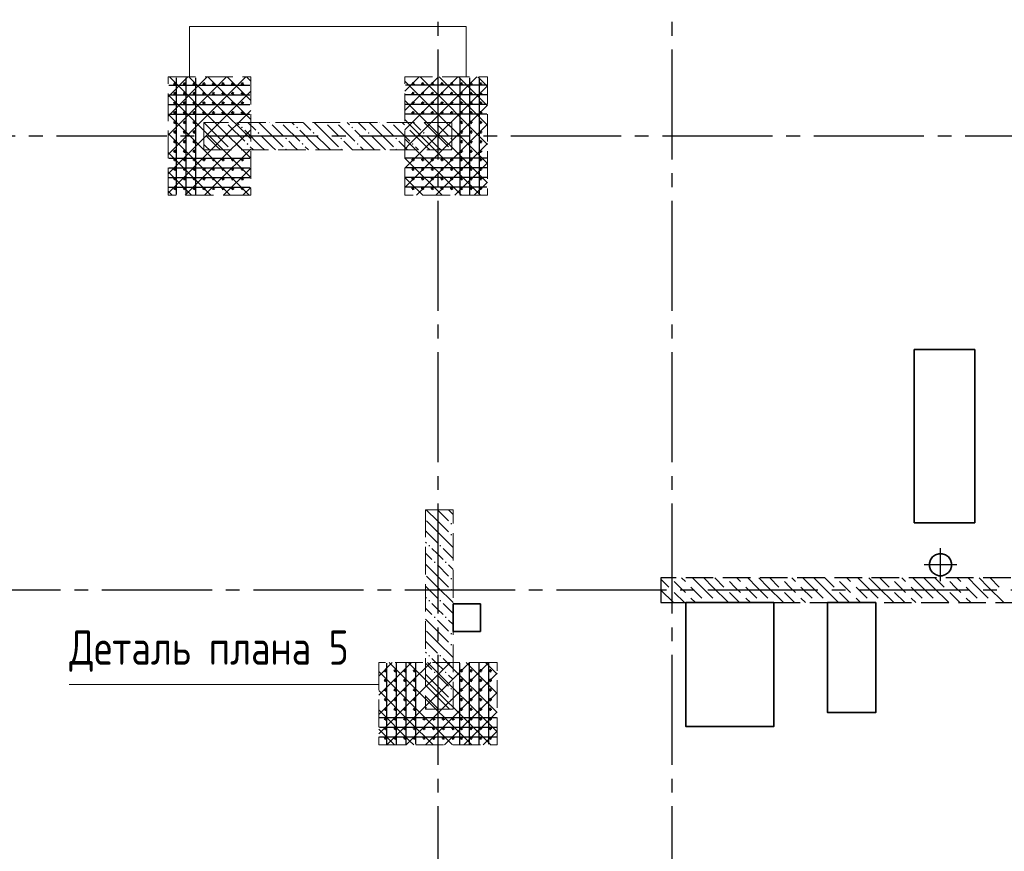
# Model space of a CAD drawing. Header units: millimetres. Extents: x 40580 to 1930067, y -240640 to 81020.
# Tile 323 of 656: x 969577 to 976728, y -209819 to -203775. Entities that reach past the tile are written whole.
import ezdxf

# ---------------------------------------------------------------- set-up
doc = ezdxf.new("R2010")
doc.units = ezdxf.units.MM
for name, pattern in [('______2', [270, 200, -70]), ('______5', [1100, 800, -100, 100, -100]), ('CENTER', [2, 1.25, -0.25, 0.25, -0.25])]:
    doc.linetypes.add(name, pattern=pattern)
for name, color, linetype, lineweight in [('Standard', 7, 'Continuous', 25), ('Вспомогательная арматура', 52, 'Continuous', 25), ('ЖБ Перекрытие верхний уровень', 7, 'Continuous', 35), ('ОСИ', 7, 'CENTER', 15), ('Примечания', 7, 'Continuous', 13)]:
    doc.layers.add(name, color=color, linetype=linetype, lineweight=lineweight)
doc.layers.add('ЖБ Пилон', color=7, linetype='______2', lineweight=13, true_color=0xa0a0a0)
doc.layers.add('ЖБ Стена верхний уровень', color=7, linetype='______2', true_color=0x656565)
doc.styles.add('GOST 2.304', font='isocpeur.ttf', dxfattribs={"width": 0.8})

msp = doc.modelspace()

# ---------------------------------------------------------------- hatches: boundary and pattern name
at = {"layer": 'ЖБ Пилон', "linetype": 'Continuous', "lineweight": -3, "transparency": 33554687}
for points in [[(970994.8, -204521.7), (970991.4, -204525.1), (970988.1, -204521.7)], [(971074.8, -204521.7), (971071.4, -204525.1), (971068.1, -204521.7)], [(971184.9, -204558.5), (971191.4, -204552), (971197.9, -204558.5), (971191.4, -204565)], [(971394.8, -204521.7), (971391.4, -204525.1), (971388.1, -204521.7)], [(971474.8, -204521.7), (971471.4, -204525.1), (971468.1, -204521.7)], [(971584.9, -204558.5), (971591.4, -204552), (971597.9, -204558.5), (971591.4, -204565)], [(971794.8, -204521.7), (971791.4, -204525.1), (971788.1, -204521.7)], [(971874.8, -204521.7), (971871.4, -204525.1), (971868.1, -204521.7)], [(971984.9, -204558.5), (971991.4, -204552), (971997.9, -204558.5), (971991.4, -204565)], [(972194.8, -204521.7), (972191.4, -204525.1), (972188.1, -204521.7)], [(972274.8, -204521.7), (972271.4, -204525.1), (972268.1, -204521.7)], [(972384.9, -204558.5), (972391.4, -204552), (972397.9, -204558.5), (972391.4, -204565)], [(972594.8, -204521.7), (972591.4, -204525.1), (972588.1, -204521.7)], [(972674.8, -204521.7), (972671.4, -204525.1), (972668.1, -204521.7)], [(970914.5, -204595.1), (970917.9, -204598.5), (970914.5, -204602)], [(971104.9, -204638.6), (971111.4, -204632), (971117.9, -204638.6), (971111.4, -204645)], [(971304.9, -204598.5), (971311.4, -204592), (971317.9, -204598.5), (971311.4, -204605.1)], [(971504.9, -204638.6), (971511.4, -204632), (971517.9, -204638.6), (971511.4, -204645)], [(971704.9, -204598.5), (971711.4, -204592), (971717.9, -204598.5), (971711.4, -204605.1)], [(971904.9, -204638.6), (971911.4, -204632), (971917.9, -204638.6), (971911.4, -204645)], [(972104.9, -204598.5), (972111.4, -204592), (972117.9, -204598.5), (972111.4, -204605.1)], [(972304.9, -204638.6), (972311.4, -204632), (972317.9, -204638.6), (972311.4, -204645)], [(972504.9, -204598.5), (972511.4, -204592), (972517.9, -204598.5), (972511.4, -204605.1)], [(972704.9, -204638.6), (972711.4, -204632), (972714.5, -204635.1), (972714.5, -204642), (972711.4, -204645)], [(971104.9, -204718.5), (971111.4, -204712), (971117.9, -204718.5), (971114.8, -204721.7), (971108.1, -204721.7)], [(971224.9, -204678.5), (971231.4, -204672), (971237.9, -204678.5), (971231.4, -204685)], [(971504.9, -204718.5), (971511.4, -204712), (971517.9, -204718.5), (971514.8, -204721.7), (971508.1, -204721.7)], [(971624.9, -204678.5), (971631.4, -204672), (971637.9, -204678.5), (971631.4, -204685)], [(971904.9, -204718.5), (971911.4, -204712), (971917.9, -204718.5), (971914.8, -204721.7), (971908.1, -204721.7)], [(972024.9, -204678.5), (972031.4, -204672), (972037.9, -204678.5), (972031.4, -204685)], [(972304.9, -204718.5), (972311.4, -204712), (972317.9, -204718.5), (972314.8, -204721.7), (972308.1, -204721.7)], [(972424.9, -204678.5), (972431.4, -204672), (972437.9, -204678.5), (972431.4, -204685)], [(972704.9, -204718.5), (972711.4, -204712), (972714.5, -204715.1), (972714.5, -204721.7), (972708.1, -204721.7)], [(972704.9, -207438.5), (972711.4, -207432), (972717.9, -207438.5), (972711.4, -207445)], [(972704.9, -207518.6), (972711.4, -207512), (972717.9, -207518.6), (972711.4, -207525.1)], [(972544.9, -207598.5), (972551.4, -207592), (972557.9, -207598.5), (972551.4, -207605.1)], [(972624.9, -207598.5), (972631.4, -207592), (972637.9, -207598.5), (972631.4, -207605.1)], [(972584.9, -207718.6), (972591.4, -207712), (972597.9, -207718.6), (972591.4, -207725.1)], [(972664.9, -207718.6), (972671.4, -207712), (972677.9, -207718.6), (972671.4, -207725.1)], [(972704.9, -207838.5), (972711.4, -207832), (972717.9, -207838.5), (972711.4, -207845)], [(972704.9, -207918.6), (972711.4, -207912), (972717.9, -207918.6), (972711.4, -207925.1)], [(972544.9, -207998.5), (972551.4, -207992), (972557.9, -207998.5), (972551.4, -208005.1)], [(972624.9, -207998.5), (972631.4, -207992), (972637.9, -207998.5), (972631.4, -208005.1)], [(972584.9, -208118.6), (972591.4, -208112), (972597.9, -208118.6), (972591.4, -208125.1)], [(972664.9, -208118.6), (972671.4, -208112), (972677.9, -208118.6), (972671.4, -208125.1)], [(972704.9, -208238.5), (972711.4, -208232), (972717.9, -208238.5), (972711.4, -208245)], [(972704.9, -208318.6), (972711.4, -208312), (972717.9, -208318.6), (972711.4, -208325.1)], [(972544.9, -208398.5), (972551.4, -208392), (972557.9, -208398.5), (972551.4, -208405.1)], [(972624.9, -208398.5), (972631.4, -208392), (972637.9, -208398.5), (972631.4, -208405.1)], [(972584.9, -208518.6), (972591.4, -208512), (972597.9, -208518.6), (972591.4, -208525.1)], [(972664.9, -208518.6), (972671.4, -208512), (972677.9, -208518.6), (972671.4, -208525.1)], [(972704.9, -208638.5), (972711.4, -208632), (972717.9, -208638.5), (972711.4, -208645)], [(972704.9, -208718.6), (972711.4, -208712), (972717.9, -208718.6), (972711.4, -208725.1)]]:
    msp.add_hatch(color=7, dxfattribs=at).paths.add_polyline_path(points, flags=16)

# ---------------------------------------------------------------- linework, layer by layer
at = {"color": 7, "linetype": 'Continuous', "lineweight": 50, "transparency": 33554687}
for centre in [(970704.5, -204241.7), (970774.5, -204241.7), (970844.5, -204241.7), (970914.5, -204241.7), (970984.5, -204241.7), (971054.5, -204241.7), (971124.5, -204241.7), (971194.5, -204241.7), (972434.5, -204241.7), (972504.5, -204241.7), (972574.5, -204241.7), (972644.5, -204241.7), (972714.5, -204241.7), (972784.5, -204241.7), (972854.5, -204241.7), (972924.5, -204241.7), (970704.5, -204311.7), (970774.5, -204311.7), (970844.5, -204311.7), (970914.5, -204311.7), (970984.5, -204311.7), (971054.5, -204311.7), (971124.5, -204311.7), (971194.5, -204311.7), (972434.5, -204311.7), (972504.5, -204311.7), (972574.5, -204311.7), (972644.5, -204311.7), (972714.5, -204311.7), (972784.5, -204311.7), (972854.5, -204311.7), (972924.5, -204311.7), (970704.5, -204381.7), (970704.5, -204451.7), (970774.5, -204381.7), (970774.5, -204451.7), (970844.5, -204381.7), (970844.5, -204451.7), (970914.5, -204381.7), (970914.5, -204451.7), (970984.5, -204381.7), (970984.5, -204451.7), (971054.5, -204381.7), (971054.5, -204451.7), (971124.5, -204381.7), (971124.5, -204451.7), (971194.5, -204381.7), (971194.5, -204451.7), (972434.5, -204381.7), (972434.5, -204451.7), (972504.5, -204381.7), (972504.5, -204451.7), (972574.5, -204381.7), (972574.5, -204451.7), (972644.5, -204381.7), (972644.5, -204451.7), (972714.5, -204381.7), (972714.5, -204451.7), (972784.5, -204381.7), (972784.5, -204451.7), (972854.5, -204381.7), (972854.5, -204451.7), (972924.5, -204381.7), (972924.5, -204451.7), (970704.5, -204521.7), (970774.5, -204521.7), (970844.5, -204521.7), (972784.5, -204521.7), (972854.5, -204521.7), (972924.5, -204521.7), (970704.5, -204591.7), (970774.5, -204591.7), (970844.5, -204591.7), (972784.5, -204591.7), (972854.5, -204591.7), (972924.5, -204591.7), (970704.5, -204661.7), (970774.5, -204661.7), (970844.5, -204661.7), (972784.5, -204661.7), (972854.5, -204661.7), (972924.5, -204661.7), (970704.5, -204731.7), (970774.5, -204731.7), (970844.5, -204731.7), (972784.5, -204731.7), (972854.5, -204731.7), (972924.5, -204731.7), (970704.5, -204791.7), (970774.5, -204791.7), (970844.5, -204791.7), (970914.5, -204791.7), (970984.5, -204791.7), (971054.5, -204791.7), (971124.5, -204791.7), (971194.5, -204791.7), (972434.5, -204791.7), (972504.5, -204791.7), (972574.5, -204791.7), (972644.5, -204791.7), (972714.5, -204791.7), (972784.5, -204791.7), (972854.5, -204791.7), (972924.5, -204791.7), (970704.5, -204861.7), (970774.5, -204861.7), (970844.5, -204861.7), (970914.5, -204861.7), (970984.5, -204861.7), (971054.5, -204861.7), (971124.5, -204861.7), (971194.5, -204861.7), (972434.5, -204861.7), (972504.5, -204861.7), (972574.5, -204861.7), (972644.5, -204861.7), (972714.5, -204861.7), (972784.5, -204861.7), (972854.5, -204861.7), (972924.5, -204861.7), (970704.5, -204931.7), (970774.5, -204931.7), (970844.5, -204931.7), (970914.5, -204931.7), (970984.5, -204931.7), (971054.5, -204931.7), (971124.5, -204931.7), (971194.5, -204931.7), (972434.5, -204931.7), (972504.5, -204931.7), (972574.5, -204931.7), (972644.5, -204931.7), (972714.5, -204931.7), (972784.5, -204931.7), (972854.5, -204931.7), (972924.5, -204931.7), (970704.5, -205001.7), (970774.5, -205001.7), (970844.5, -205001.7), (970914.5, -205001.7), (970984.5, -205001.7), (971054.5, -205001.7), (971124.5, -205001.7), (971194.5, -205001.7), (972434.5, -205001.7), (972504.5, -205001.7), (972574.5, -205001.7), (972644.5, -205001.7), (972714.5, -205001.7), (972784.5, -205001.7), (972854.5, -205001.7), (972924.5, -205001.7), (972234.5, -208506.7), (972304.5, -208506.7), (972374.5, -208506.7), (972444.5, -208506.7), (972784.5, -208506.7), (972854.5, -208506.7), (972924.5, -208506.7), (972994.5, -208506.7), (972234.5, -208576.7), (972304.5, -208576.7), (972374.5, -208576.7), (972444.5, -208576.7), (972784.5, -208576.7), (972854.5, -208576.7), (972924.5, -208576.7), (972994.5, -208576.7), (972234.5, -208646.7), (972304.5, -208646.7), (972374.5, -208646.7), (972444.5, -208646.7), (972784.5, -208646.7), (972854.5, -208646.7), (972924.5, -208646.7), (972994.5, -208646.7), (972234.5, -208716.7), (972304.5, -208716.7), (972374.5, -208716.7), (972444.5, -208716.7), (972784.5, -208716.7), (972854.5, -208716.7), (972924.5, -208716.7), (972994.5, -208716.7), (972234.5, -208786.7), (972304.5, -208786.7), (972374.5, -208786.7), (972444.5, -208786.7), (972784.5, -208786.7), (972854.5, -208786.7), (972924.5, -208786.7), (972994.5, -208786.7), (972234.5, -208856.7), (972304.5, -208856.7), (972374.5, -208856.7), (972444.5, -208856.7), (972514.5, -208856.7), (972584.5, -208856.7), (972654.5, -208856.7), (972724.5, -208856.7), (972784.5, -208856.7), (972854.5, -208856.7), (972924.5, -208856.7), (972994.5, -208856.7), (972234.5, -208926.7), (972304.5, -208926.7), (972374.5, -208926.7), (972444.5, -208926.7), (972514.5, -208926.7), (972584.5, -208926.7), (972654.5, -208926.7), (972724.5, -208926.7), (972784.5, -208926.7), (972854.5, -208926.7), (972924.5, -208926.7), (972994.5, -208926.7), (972234.5, -208996.7), (972304.5, -208996.7), (972374.5, -208996.7), (972444.5, -208996.7), (972514.5, -208996.7), (972584.5, -208996.7), (972654.5, -208996.7), (972724.5, -208996.7), (972784.5, -208996.7), (972854.5, -208996.7), (972924.5, -208996.7), (972994.5, -208996.7)]:
    msp.add_circle(centre, 5, dxfattribs=at)
at = {"layer": 'Standard', "color": 8, "linetype": '______5', "lineweight": -3, "transparency": 33554687}
for p, q in [((976264.5, -207856.2), (976264.5, -207617.2)), ((976384, -207736.7), (976145, -207736.7))]:
    msp.add_line(p, q, dxfattribs=at)
at = {"layer": 'Вспомогательная арматура', "color": 7, "linetype": 'Continuous', "lineweight": 25, "transparency": 33554687}
for p, q in [((970714.5, -204196.7), (970714.5, -205046.7)), ((970784.5, -204196.7), (970784.5, -205046.7)), ((970854.5, -204196.7), (970854.5, -205046.7)), ((972774.5, -204196.7), (972774.5, -205046.7)), ((972844.5, -204196.7), (972844.5, -205046.7)), ((972914.5, -204196.7), (972914.5, -205046.7)), ((970659.5, -204251.7), (971249.5, -204251.7)), ((972969.5, -204251.7), (972379.5, -204251.7)), ((970659.5, -204321.7), (971249.5, -204321.7)), ((972969.5, -204321.7), (972379.5, -204321.7)), ((970659.5, -204391.7), (971249.5, -204391.7)), ((972969.5, -204391.7), (972379.5, -204391.7)), ((970659.5, -204461.7), (971249.5, -204461.7)), ((972969.5, -204461.7), (972379.5, -204461.7)), ((970659.5, -204781.7), (971249.5, -204781.7)), ((972969.5, -204781.7), (972379.5, -204781.7)), ((970659.5, -204851.7), (971249.5, -204851.7)), ((972969.5, -204851.7), (972379.5, -204851.7)), ((970659.5, -204921.7), (971249.5, -204921.7)), ((972969.5, -204921.7), (972379.5, -204921.7)), ((970659.5, -204991.7), (971249.5, -204991.7)), ((972969.5, -204991.7), (972379.5, -204991.7)), ((972244.5, -209041.7), (972244.5, -208451.7)), ((972314.5, -209041.7), (972314.5, -208451.7)), ((972384.5, -209041.7), (972384.5, -208451.7)), ((972454.5, -209041.7), (972454.5, -208451.7)), ((972774.5, -209041.7), (972774.5, -208451.7)), ((972844.5, -209041.7), (972844.5, -208451.7)), ((972914.5, -209041.7), (972914.5, -208451.7)), ((972984.5, -209041.7), (972984.5, -208451.7)), ((972189.5, -208846.7), (973039.5, -208846.7)), ((972189.5, -208916.7), (973039.5, -208916.7)), ((972189.5, -208986.7), (973039.5, -208986.7))]:
    msp.add_line(p, q, dxfattribs=at)
at = {"layer": 'ЖБ Перекрытие верхний уровень', "transparency": 33554687}
for p, q in [((976514.5, -206171.9), (976074.5, -206171.9)), ((976074.5, -206171.9), (976074.5, -207431.9)), ((976514.5, -207431.9), (976514.5, -206171.9)), ((976074.5, -207431.9), (976414.5, -207431.9)), ((976414.5, -207431.9), (976514.5, -207431.9)), ((976227.9, -207664.8), (976207.5, -207679.7)), ((976251.9, -207657), (976227.9, -207664.8)), ((976277.1, -207657), (976251.9, -207657)), ((976301.1, -207664.8), (976277.1, -207657)), ((976321.5, -207679.7), (976301.1, -207664.8)), ((976192.6, -207700.1), (976184.8, -207724.1)), ((976184.8, -207724.1), (976184.8, -207749.3)), ((976207.5, -207679.7), (976192.6, -207700.1)), ((976336.4, -207700.1), (976321.5, -207679.7)), ((976344.2, -207724.1), (976336.4, -207700.1)), ((976344.2, -207749.3), (976344.2, -207724.1)), ((976184.8, -207749.3), (976192.6, -207773.3)), ((976192.6, -207773.3), (976207.5, -207793.7)), ((976207.5, -207793.7), (976227.9, -207808.6)), ((976301.1, -207808.6), (976321.5, -207793.7)), ((976321.5, -207793.7), (976336.4, -207773.3)), ((976336.4, -207773.3), (976344.2, -207749.3)), ((976227.9, -207808.6), (976251.9, -207816.4)), ((976251.9, -207816.4), (976277.1, -207816.4)), ((976277.1, -207816.4), (976301.1, -207808.6)), ((972924.5, -208021.7), (972724.5, -208021.7)), ((972724.5, -208021.7), (972724.5, -208221.7)), ((972924.5, -208221.7), (972924.5, -208021.7)), ((972724.5, -208221.7), (972924.5, -208221.7))]:
    msp.add_line(p, q, dxfattribs=at)
msp.add_lwpolyline([(975054.5, -208011.7), (974414.5, -208011.7), (974414.5, -208911.7), (975054.5, -208911.7)], close=True, dxfattribs=at)
at = {"layer": 'ЖБ Перекрытие верхний уровень', "transparency": 33554687, "extrusion": (0, 0, -1)}
msp.add_lwpolyline([(-975794.5, -208011.7), (-975794.5, -208811.7), (-975444.5, -208811.7), (-975444.5, -208011.7)], close=True, dxfattribs=at)
at = {"layer": 'ЖБ Пилон', "color": 253, "linetype": '______2', "lineweight": 13, "true_color": 0xa0a0a0, "transparency": 33554687}
for p, q in [((972714.5, -204521.7), (970914.5, -204521.7)), ((970914.5, -204521.7), (970914.5, -204721.7)), ((972714.5, -204721.7), (972714.5, -204521.7)), ((970914.5, -204721.7), (972714.5, -204721.7)), ((972524.5, -207336.7), (972524.5, -208786.7)), ((972724.5, -207336.7), (972524.5, -207336.7)), ((972724.5, -208786.7), (972724.5, -207336.7)), ((972524.5, -208786.7), (972724.5, -208786.7))]:
    msp.add_line(p, q, dxfattribs=at)
at = {"layer": 'ЖБ Пилон', "color": 9, "linetype": 'Continuous', "lineweight": -3, "true_color": 0xc7c7c7, "transparency": 33554687}
for p, q in [((971011.4, -204618.5), (970914.6, -204521.7)), ((971011.4, -204538.6), (971091.4, -204618.5)), ((971091.4, -204538.6), (971211.4, -204658.5)), ((971154.6, -204521.7), (971171.4, -204538.6)), ((971331.4, -204698.5), (971211.4, -204578.5)), ((971234.6, -204521.7), (971291.4, -204578.5)), ((971411.4, -204618.5), (971314.6, -204521.7)), ((971411.4, -204538.6), (971491.4, -204618.5)), ((971491.4, -204538.6), (971611.4, -204658.5)), ((971554.6, -204521.7), (971571.4, -204538.6)), ((971731.4, -204698.5), (971611.4, -204578.5)), ((971634.6, -204521.7), (971691.4, -204578.5)), ((971811.4, -204618.5), (971714.6, -204521.7)), ((971811.4, -204538.6), (971891.4, -204618.5)), ((971891.4, -204538.6), (972011.4, -204658.5)), ((971954.6, -204521.7), (971971.4, -204538.6)), ((972131.4, -204698.5), (972011.4, -204578.5)), ((972034.6, -204521.7), (972091.4, -204578.5)), ((972211.4, -204618.5), (972114.6, -204521.7)), ((972211.4, -204538.6), (972291.4, -204618.5)), ((972291.4, -204538.6), (972411.4, -204658.5)), ((972354.6, -204521.7), (972371.4, -204538.6)), ((972531.4, -204698.5), (972411.4, -204578.5)), ((972434.6, -204521.7), (972491.4, -204578.5)), ((972611.4, -204618.5), (972514.6, -204521.7)), ((972611.4, -204538.6), (972691.4, -204618.5)), ((972691.4, -204538.6), (972714.5, -204561.6)), ((970931.4, -204618.5), (971011.4, -204698.5)), ((971011.4, -204618.5), (971091.4, -204698.5)), ((971171.4, -204698.5), (971131.4, -204658.5)), ((971331.4, -204618.5), (971411.4, -204698.5)), ((971411.4, -204618.5), (971491.4, -204698.5)), ((971571.4, -204698.5), (971531.4, -204658.5)), ((971731.4, -204618.5), (971811.4, -204698.5)), ((971811.4, -204618.5), (971891.4, -204698.5)), ((971971.4, -204698.5), (971931.4, -204658.5)), ((972131.4, -204618.5), (972211.4, -204698.5)), ((972211.4, -204618.5), (972291.4, -204698.5)), ((972371.4, -204698.5), (972331.4, -204658.5)), ((972531.4, -204618.5), (972611.4, -204698.5)), ((972611.4, -204618.5), (972691.4, -204698.5)), ((970931.4, -204698.5), (970914.5, -204681.6)), ((970931.4, -204698.5), (970954.6, -204721.7)), ((971011.4, -204698.5), (971034.6, -204721.7)), ((971194.6, -204721.7), (971171.4, -204698.5)), ((971251.4, -204698.5), (971274.6, -204721.7)), ((971331.4, -204698.5), (971354.6, -204721.7)), ((971411.4, -204698.5), (971434.6, -204721.7)), ((971594.6, -204721.7), (971571.4, -204698.5)), ((971651.4, -204698.5), (971674.6, -204721.7)), ((971731.4, -204698.5), (971754.6, -204721.7)), ((971811.4, -204698.5), (971834.6, -204721.7)), ((971994.6, -204721.7), (971971.4, -204698.5)), ((972051.4, -204698.5), (972074.6, -204721.7)), ((972131.4, -204698.5), (972154.6, -204721.7)), ((972211.4, -204698.5), (972234.6, -204721.7)), ((972394.6, -204721.7), (972371.4, -204698.5)), ((972451.4, -204698.5), (972474.6, -204721.7)), ((972531.4, -204698.5), (972554.6, -204721.7)), ((972611.4, -204698.5), (972634.6, -204721.7)), ((972611.4, -207418.6), (972529.6, -207336.7)), ((972611.4, -207338.5), (972691.4, -207418.6)), ((972691.4, -207338.5), (972724.5, -207371.6)), ((972531.4, -207418.6), (972611.4, -207498.5)), ((972611.4, -207418.6), (972691.4, -207498.5)), ((972531.4, -207498.5), (972524.5, -207491.6)), ((972531.4, -207498.5), (972611.4, -207578.5)), ((972611.4, -207498.5), (972724.5, -207611.6)), ((972524.5, -207571.6), (972531.4, -207578.5)), ((972524.5, -207651.6), (972571.4, -207698.5)), ((972611.4, -207658.5), (972571.4, -207618.6)), ((972651.4, -207698.5), (972611.4, -207658.5)), ((972651.4, -207618.6), (972724.5, -207691.6)), ((972611.4, -207818.6), (972524.5, -207731.6)), ((972611.4, -207738.5), (972691.4, -207818.6)), ((972691.4, -207738.5), (972724.5, -207771.6)), ((972531.4, -207818.6), (972611.4, -207898.5)), ((972611.4, -207818.6), (972691.4, -207898.5)), ((972531.4, -207898.5), (972524.5, -207891.6)), ((972531.4, -207898.5), (972611.4, -207978.5)), ((972611.4, -207898.5), (972724.5, -208011.6)), ((972524.5, -207971.6), (972531.4, -207978.5)), ((972611.4, -208058.5), (972571.4, -208018.6)), ((972651.4, -208018.6), (972724.5, -208091.6)), ((972524.5, -208051.6), (972571.4, -208098.5)), ((972651.4, -208098.5), (972611.4, -208058.5)), ((972611.4, -208218.6), (972524.5, -208131.6)), ((972611.4, -208138.5), (972691.4, -208218.6)), ((972691.4, -208138.5), (972724.5, -208171.6)), ((972531.4, -208218.6), (972611.4, -208298.5)), ((972611.4, -208218.6), (972691.4, -208298.5)), ((972531.4, -208298.5), (972524.5, -208291.6)), ((972531.4, -208298.5), (972611.4, -208378.5)), ((972611.4, -208298.5), (972724.5, -208411.6)), ((972524.5, -208371.6), (972531.4, -208378.5)), ((972524.5, -208451.6), (972571.4, -208498.5)), ((972611.4, -208458.5), (972571.4, -208418.6)), ((972651.4, -208418.6), (972724.5, -208491.6)), ((972651.4, -208498.5), (972611.4, -208458.5)), ((972611.4, -208618.6), (972524.5, -208531.6)), ((972611.4, -208538.5), (972691.4, -208618.6)), ((972691.4, -208538.5), (972724.5, -208571.6)), ((972531.4, -208618.6), (972611.4, -208698.5)), ((972611.4, -208618.6), (972691.4, -208698.5)), ((972531.4, -208698.5), (972524.5, -208691.6)), ((972531.4, -208698.5), (972611.4, -208778.5)), ((972611.4, -208698.5), (972699.6, -208786.7)), ((972524.5, -208771.6), (972531.4, -208778.5))]:
    msp.add_line(p, q, dxfattribs=at)
at = {"layer": 'ЖБ Стена верхний уровень', "color": 251, "linetype": '______2', "lineweight": -3, "true_color": 0x656565, "transparency": 33554687}
for p, q in [((980014.5, -207831.7), (974234.5, -207831.7)), ((974234.5, -207831.7), (974234.5, -208011.7)), ((974234.5, -208011.7), (980014.5, -208011.7))]:
    msp.add_line(p, q, dxfattribs=at)
at = {"layer": 'ЖБ Стена верхний уровень', "color": 9, "linetype": 'Continuous', "lineweight": -3, "true_color": 0xc7c7c7, "transparency": 33554687}
for p, q in [((974234.5, -207841.6), (974291.4, -207898.5)), ((974371.4, -207898.5), (974331.4, -207858.5)), ((974384.6, -207831.7), (974411.4, -207858.5)), ((974531.4, -207898.5), (974464.6, -207831.7)), ((974544.6, -207831.7), (974611.4, -207898.5)), ((974624.6, -207831.7), (974691.4, -207898.5)), ((974771.4, -207898.5), (974731.4, -207858.5)), ((974784.6, -207831.7), (974811.4, -207858.5)), ((974931.4, -207898.5), (974864.6, -207831.7)), ((974944.6, -207831.7), (975011.4, -207898.5)), ((975024.6, -207831.7), (975091.4, -207898.5)), ((975171.4, -207898.5), (975131.4, -207858.5)), ((975184.6, -207831.7), (975211.4, -207858.5)), ((975331.4, -207898.5), (975264.6, -207831.7)), ((975344.6, -207831.7), (975411.4, -207898.5)), ((975424.6, -207831.7), (975491.4, -207898.5)), ((975571.4, -207898.5), (975531.4, -207858.5)), ((975584.6, -207831.7), (975611.4, -207858.5)), ((975731.4, -207898.5), (975664.6, -207831.7)), ((975744.6, -207831.7), (975811.4, -207898.5)), ((975824.6, -207831.7), (975891.4, -207898.5)), ((975971.4, -207898.5), (975931.4, -207858.5)), ((975984.6, -207831.7), (976011.4, -207858.5)), ((976131.4, -207898.5), (976064.6, -207831.7)), ((976144.6, -207831.7), (976211.4, -207898.5)), ((976224.6, -207831.7), (976291.4, -207898.5)), ((976371.4, -207898.5), (976331.4, -207858.5)), ((976384.6, -207831.7), (976411.4, -207858.5)), ((976531.4, -207898.5), (976464.6, -207831.7)), ((976544.6, -207831.7), (976611.4, -207898.5)), ((976624.6, -207831.7), (976691.4, -207898.5)), ((974234.5, -207921.6), (974324.6, -208011.7)), ((974331.4, -207938.5), (974404.6, -208011.7)), ((974411.4, -207938.5), (974371.4, -207898.5)), ((974451.4, -207898.5), (974531.4, -207978.5)), ((974531.4, -207898.5), (974611.4, -207978.5)), ((974611.4, -207898.5), (974724.6, -208011.7)), ((974731.4, -207938.5), (974804.6, -208011.7)), ((974811.4, -207938.5), (974771.4, -207898.5)), ((974851.4, -207898.5), (974931.4, -207978.5)), ((974931.4, -207898.5), (975011.4, -207978.5)), ((975011.4, -207898.5), (975124.6, -208011.7)), ((975131.4, -207938.5), (975204.6, -208011.7)), ((975211.4, -207938.5), (975171.4, -207898.5)), ((975251.4, -207898.5), (975331.4, -207978.5)), ((975331.4, -207898.5), (975411.4, -207978.5)), ((975411.4, -207898.5), (975524.6, -208011.7)), ((975531.4, -207938.5), (975604.6, -208011.7)), ((975611.4, -207938.5), (975571.4, -207898.5)), ((975651.4, -207898.5), (975731.4, -207978.5)), ((975731.4, -207898.5), (975811.4, -207978.5)), ((975811.4, -207898.5), (975924.6, -208011.7)), ((975931.4, -207938.5), (976004.6, -208011.7)), ((976011.4, -207938.5), (975971.4, -207898.5)), ((976051.4, -207898.5), (976131.4, -207978.5)), ((976131.4, -207898.5), (976211.4, -207978.5)), ((976211.4, -207898.5), (976324.6, -208011.7)), ((976331.4, -207938.5), (976404.6, -208011.7)), ((976411.4, -207938.5), (976371.4, -207898.5)), ((976451.4, -207898.5), (976531.4, -207978.5)), ((976531.4, -207898.5), (976611.4, -207978.5)), ((976611.4, -207898.5), (976724.6, -208011.7)), ((974451.4, -207978.5), (974484.6, -208011.7)), ((974851.4, -207978.5), (974884.6, -208011.7)), ((975251.4, -207978.5), (975284.6, -208011.7)), ((975651.4, -207978.5), (975684.6, -208011.7)), ((976051.4, -207978.5), (976084.6, -208011.7)), ((976451.4, -207978.5), (976484.6, -208011.7))]:
    msp.add_line(p, q, dxfattribs=at)
at = {"layer": 'ОСИ', "color": 8, "linetype": '______5', "lineweight": -3, "transparency": 33554687}
for p, q in [((972614.5, -200691.7), (972614.5, -224461.7)), ((974314.5, -200691.7), (974314.5, -224461.7)), ((980544.5, -204621.7), (962590.5, -204621.7)), ((981974.5, -207921.7), (962590.5, -207921.7))]:
    msp.add_line(p, q, dxfattribs=at)
at = {"layer": 'Примечания', "color": 252, "linetype": 'Continuous', "lineweight": 13, "true_color": 0x8f8f8f, "transparency": 33554687}
for p, q in [((970654.5, -204195.5), (970658.3, -204191.7)), ((970654.5, -204335.5), (970798.3, -204191.7)), ((970654.5, -204475.5), (970938.3, -204191.7)), ((970664.6, -204191.7), (971011.4, -204538.6)), ((970804.6, -204191.7), (971011.4, -204398.5)), ((970944.6, -204191.7), (971011.4, -204258.5)), ((971011.4, -204258.5), (971078.3, -204191.7)), ((971011.4, -204398.5), (971218.3, -204191.7)), ((971084.6, -204191.7), (971254.5, -204361.6)), ((971224.6, -204191.7), (971254.5, -204221.6)), ((972374.5, -204221.6), (972411.4, -204258.5)), ((972411.4, -204258.5), (972478.3, -204191.7)), ((972411.4, -204398.5), (972618.3, -204191.7)), ((972411.4, -204538.6), (972758.3, -204191.7)), ((972411.4, -204678.5), (972898.3, -204191.7)), ((972484.6, -204191.7), (972974.5, -204681.6)), ((972624.6, -204191.7), (972974.5, -204541.6)), ((972764.6, -204191.7), (972974.5, -204401.6)), ((972904.6, -204191.7), (972974.5, -204261.6)), ((970654.5, -204615.5), (971011.4, -204258.5)), ((971011.4, -204258.5), (971254.5, -204501.6)), ((971011.4, -204538.6), (971254.5, -204295.5)), ((972374.5, -204295.5), (972411.4, -204258.5)), ((972411.4, -204818.5), (972974.5, -204255.5)), ((972411.4, -204258.5), (972974.5, -204821.6)), ((970654.5, -204321.6), (971011.4, -204678.5)), ((972374.5, -204361.6), (972411.4, -204398.5)), ((970654.5, -204755.5), (971011.4, -204398.5)), ((971011.4, -204398.5), (971254.5, -204641.6)), ((971011.4, -204678.5), (971254.5, -204435.5)), ((972374.5, -204435.5), (972411.4, -204398.5)), ((972411.4, -204958.5), (972974.5, -204395.5)), ((972411.4, -204398.5), (972974.5, -204961.6)), ((970654.5, -204461.6), (971011.4, -204818.5)), ((972374.5, -204501.6), (972411.4, -204538.6)), ((970654.5, -204895.5), (971011.4, -204538.6)), ((971011.4, -204538.6), (971254.5, -204781.6)), ((971011.4, -204818.5), (971254.5, -204575.5)), ((972374.5, -204575.5), (972411.4, -204538.6)), ((972411.4, -204538.6), (972924.6, -205051.7)), ((972458.3, -205051.7), (972974.5, -204535.5)), ((970654.5, -204601.6), (971011.4, -204958.5)), ((972374.5, -204641.6), (972411.4, -204678.5)), ((970654.5, -205035.5), (971011.4, -204678.5)), ((971011.4, -204678.5), (971254.5, -204921.6)), ((971011.4, -204958.5), (971254.5, -204715.5)), ((972374.5, -204715.5), (972411.4, -204678.5)), ((972411.4, -204678.5), (972784.6, -205051.7)), ((972598.3, -205051.7), (972974.5, -204675.5)), ((970654.5, -204741.6), (970964.6, -205051.7)), ((972374.5, -204781.6), (972411.4, -204818.5)), ((970778.3, -205051.7), (971011.4, -204818.5)), ((971011.4, -204818.5), (971244.6, -205051.7)), ((971058.3, -205051.7), (971254.5, -204855.5)), ((972374.5, -204855.5), (972411.4, -204818.5)), ((972411.4, -204818.5), (972644.6, -205051.7)), ((972738.3, -205051.7), (972974.5, -204815.5)), ((970654.5, -204881.6), (970824.6, -205051.7)), ((972374.5, -204921.6), (972411.4, -204958.5)), ((970918.3, -205051.7), (971011.4, -204958.5)), ((971011.4, -204958.5), (971104.6, -205051.7)), ((971198.3, -205051.7), (971254.5, -204995.5)), ((972374.5, -204995.5), (972411.4, -204958.5)), ((972411.4, -204958.5), (972504.6, -205051.7)), ((972878.3, -205051.7), (972974.5, -204955.5)), ((970654.5, -205021.6), (970684.6, -205051.7)), ((972184.5, -208545.5), (972283.3, -208446.7)), ((972259.6, -208446.7), (972411.4, -208598.5)), ((972399.6, -208446.7), (972411.4, -208458.5)), ((972411.4, -208458.5), (972423.3, -208446.7)), ((972411.4, -208598.5), (972563.3, -208446.7)), ((972411.4, -208738.6), (972703.3, -208446.7)), ((972411.4, -208878.5), (972843.3, -208446.7)), ((972411.4, -209018.6), (972983.3, -208446.7)), ((972539.6, -208446.7), (973044.5, -208951.6)), ((972679.6, -208446.7), (973044.5, -208811.6)), ((972819.6, -208446.7), (973044.5, -208671.6)), ((972959.6, -208446.7), (973044.5, -208531.6)), ((972184.5, -208685.5), (972411.4, -208458.5)), ((972184.5, -208511.6), (972411.4, -208738.6)), ((972411.4, -208458.5), (972999.6, -209046.7)), ((972523.3, -209046.7), (973044.5, -208525.5)), ((972184.5, -208825.5), (972411.4, -208598.5)), ((972184.5, -208651.6), (972411.4, -208878.5)), ((972411.4, -208598.5), (972859.6, -209046.7)), ((972663.3, -209046.7), (973044.5, -208665.5)), ((972184.5, -208965.5), (972411.4, -208738.6)), ((972184.5, -208791.6), (972411.4, -209018.6)), ((972411.4, -208738.6), (972719.6, -209046.7)), ((972803.3, -209046.7), (973044.5, -208805.5)), ((972243.3, -209046.7), (972411.4, -208878.5)), ((972411.4, -208878.5), (972579.6, -209046.7)), ((972184.5, -208931.6), (972299.6, -209046.7)), ((972943.3, -209046.7), (973044.5, -208945.5)), ((972383.3, -209046.7), (972411.4, -209018.6)), ((972411.4, -209018.6), (972439.6, -209046.7))]:
    msp.add_line(p, q, dxfattribs=at)
at = {"layer": 'Примечания', "color": 7, "linetype": '______2', "lineweight": 13, "transparency": 33554687}
for p, q in [((970654.5, -205051.7), (970654.5, -204191.7)), ((970654.5, -204191.7), (971254.5, -204191.7)), ((971254.5, -204191.7), (971254.5, -205051.7)), ((972374.5, -205051.7), (972374.5, -204191.7)), ((972374.5, -204191.7), (972974.5, -204191.7)), ((972974.5, -204191.7), (972974.5, -205051.7)), ((971254.5, -205051.7), (970654.5, -205051.7)), ((972974.5, -205051.7), (972374.5, -205051.7)), ((973044.5, -208446.7), (972184.5, -208446.7)), ((972184.5, -208446.7), (972184.5, -209046.7)), ((973044.5, -209046.7), (973044.5, -208446.7)), ((972184.5, -209046.7), (973044.5, -209046.7))]:
    msp.add_line(p, q, dxfattribs=at)
at = {"layer": 'Примечания', "color": 7, "linetype": 'Continuous', "lineweight": 13, "transparency": 33554687}
msp.add_line((969937.3, -208606.7), (972184.5, -208606.7), dxfattribs=at)
for points in [[(970810.3, -203824.3), (972818.7, -203824.3), (972818.7, -204191.7)], [(972818.7, -203824.3), (970810.3, -203824.3), (970810.3, -204192.1)]]:
    msp.add_lwpolyline(points, dxfattribs=at)

# ---------------------------------------------------------------- texts
at = {"layer": 'Примечания', "color": 7, "linetype": 'Continuous', "lineweight": 25, "transparency": 33554687, "insert": (969937.3, -208515), "char_height": 250, "width": 2132.452, "attachment_point": 7, "style": 'GOST 2.304'}
msp.add_mtext('Деталь\\~плана\\~5', dxfattribs=at)

doc.saveas('drawing.dxf')
